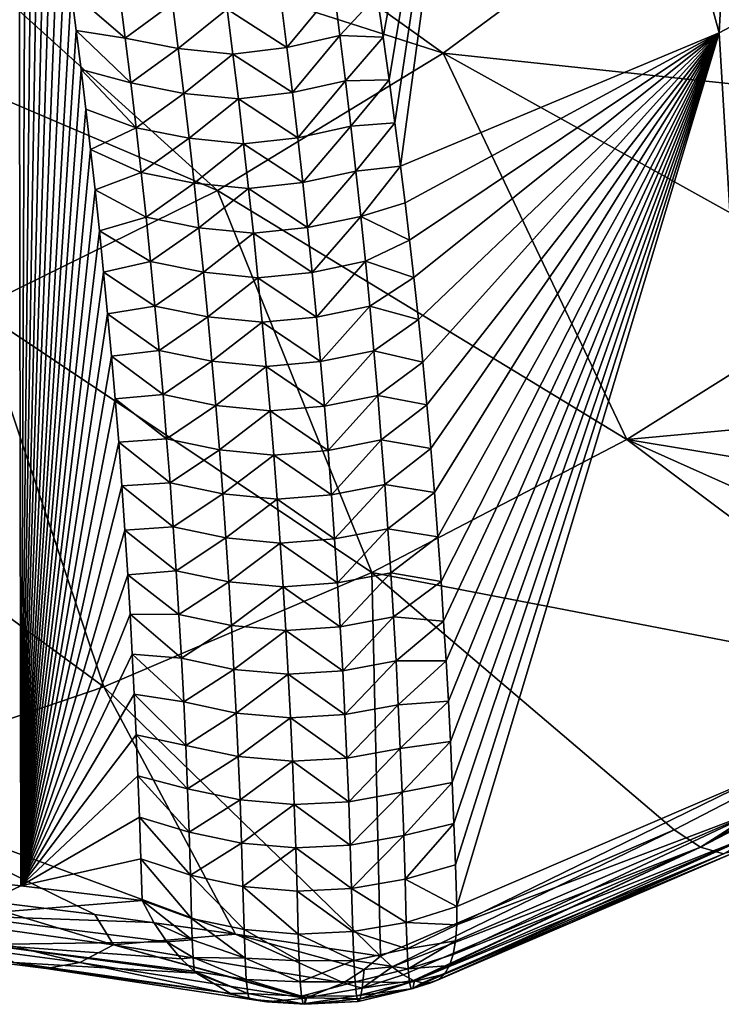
# Model space of a CAD drawing. Header units: metres. Extents: x -109 to 109, y -315 to 32.
# Tile 307 of 384: x 84.63 to 88.73, y -60.37 to -54.62. Entities that reach past the tile are written whole.
import ezdxf

# ---------------------------------------------------------------- set-up
doc = ezdxf.new("R2010")
doc.units = ezdxf.units.M
doc.layers.add('solid_K244242000C74_AAA', color=7, linetype='CONTINUOUS')

msp = doc.modelspace()

# ---------------------------------------------------------------- linework, layer by layer
at = {"layer": 'solid_K244242000C74_AAA'}
for points in [[(88.71682, -54.700321, 41.228554), (87.539856, -50.423916, 35.78434), (88.975899, -49.744759, 36.259892)], [(90.485481, -53.762184, 41.855423), (88.71682, -54.700321, 41.228554), (88.975899, -49.744759, 36.259892)], [(86.754082, -54.727104, 39.740685), (86.718307, -54.481167, 39.444393), (87.539856, -50.423916, 35.78434)], [(86.788918, -54.975323, 40.040863), (86.754082, -54.727104, 39.740685), (87.539856, -50.423916, 35.78434)], [(86.822777, -55.225868, 40.345028), (86.788918, -54.975323, 40.040863), (87.539856, -50.423916, 35.78434)], [(86.855583, -55.478909, 40.65337), (86.822777, -55.225868, 40.345028), (87.539856, -50.423916, 35.78434)], [(88.71682, -54.700321, 41.228554), (86.855583, -55.478909, 40.65337), (87.539856, -50.423916, 35.78434)], [(84.636833, -59.680759, 46.679348), (83.918663, -59.600697, 47.145042), (84.625107, -52.461315, 37.108688)], [(84.636833, -59.680759, 46.679348), (84.625107, -52.461315, 37.108688), (84.666428, -52.700142, 37.390781)], [(84.636833, -59.680759, 46.679348), (84.666428, -52.700142, 37.390781), (84.706879, -52.942169, 37.677635)], [(84.636833, -59.680759, 46.679348), (84.706879, -52.942169, 37.677635), (84.746361, -53.187496, 37.969482)], [(87.104576, -54.820755, 55.763828), (84.716461, -53.108429, 58.391689), (83.695564, -53.728645, 57.957409)], [(87.104576, -54.820755, 55.763828), (88.320061, -53.918335, 56.39571), (84.716461, -53.108429, 58.391689)], [(84.636833, -59.680759, 46.679348), (84.746361, -53.187496, 37.969482), (84.785011, -53.436005, 38.266068)], [(84.636833, -59.680759, 46.679348), (84.785011, -53.436005, 38.266068), (84.823044, -53.687435, 38.566864)], [(84.636833, -59.680759, 46.679348), (84.823044, -53.687435, 38.566864), (84.860344, -53.94191, 38.87215)], [(85.786964, -55.621239, 55.203323), (83.695564, -53.728645, 57.957409), (82.605377, -54.263908, 57.582615)], [(85.786964, -55.621239, 55.203323), (87.104576, -54.820755, 55.763828), (83.695564, -53.728645, 57.957409)], [(88.974266, -59.033184, 46.639111), (88.71682, -54.700321, 41.228554), (90.485481, -53.762184, 41.855423)], [(90.87207, -55.221333, 53.701462), (88.320061, -53.918335, 56.39571), (87.104576, -54.820755, 55.763828)], [(90.87207, -55.221333, 53.701462), (91.303795, -54.259766, 54.706966), (88.320061, -53.918335, 56.39571)], [(84.636833, -59.680759, 46.679348), (84.860344, -53.94191, 38.87215), (84.896774, -54.199554, 39.182213)], [(84.636833, -59.680759, 46.679348), (84.896774, -54.199554, 39.182213), (84.932228, -54.460487, 39.497341)], [(84.379913, -56.312073, 54.719597), (85.786964, -55.621239, 55.203323), (82.605377, -54.263908, 57.582615)], [(84.636833, -59.680759, 46.679348), (84.932228, -54.460487, 39.497341), (84.961731, -54.686859, 39.771694)], [(85.247047, -54.731789, 39.626633), (84.961731, -54.686859, 39.771694), (84.932228, -54.460487, 39.497341)], [(85.247047, -54.731789, 39.626633), (84.932228, -54.460487, 39.497341), (85.212967, -54.469364, 39.309723)], [(85.247047, -54.731789, 39.626633), (85.212967, -54.469364, 39.309723), (85.522736, -54.529495, 39.258663)], [(86.192024, -54.786297, 39.554684), (86.158257, -54.521969, 39.23843), (86.467636, -54.451797, 39.266541)], [(86.192024, -54.786297, 39.554684), (86.467636, -54.451797, 39.266541), (86.501617, -54.717133, 39.583008)], [(86.501617, -54.717133, 39.583008), (86.467636, -54.451797, 39.266541), (86.718307, -54.481167, 39.444393)], [(86.501617, -54.717133, 39.583008), (86.718307, -54.481167, 39.444393), (86.754082, -54.727104, 39.740685)], [(85.247047, -54.731789, 39.626633), (85.522736, -54.529495, 39.258663), (85.556572, -54.792419, 39.575218)], [(85.556572, -54.792419, 39.575218), (85.522736, -54.529495, 39.258663), (85.842438, -54.562176, 39.25267)], [(85.842438, -54.562176, 39.25267), (86.158257, -54.521969, 39.23843), (86.192024, -54.786297, 39.554684)], [(85.556572, -54.792419, 39.575218), (85.842438, -54.562176, 39.25267), (85.875999, -54.824997, 39.56818)], [(85.875999, -54.824997, 39.56818), (85.842438, -54.562176, 39.25267), (86.192024, -54.786297, 39.554684)], [(84.636833, -59.680759, 46.679348), (84.961731, -54.686859, 39.771694), (84.990334, -54.915817, 40.050163)], [(85.279671, -54.993744, 39.944115), (84.990334, -54.915817, 40.050163), (84.961731, -54.686859, 39.771694)], [(85.279671, -54.993744, 39.944115), (84.961731, -54.686859, 39.771694), (85.247047, -54.731789, 39.626633)], [(86.224342, -55.050072, 39.871532), (86.192024, -54.786297, 39.554684), (86.501617, -54.717133, 39.583008)], [(86.224342, -55.050072, 39.871532), (86.501617, -54.717133, 39.583008), (86.534142, -54.981888, 39.900082)], [(86.534142, -54.981888, 39.900082), (86.501617, -54.717133, 39.583008), (86.754082, -54.727104, 39.740685)], [(86.882317, -55.693958, 40.916313), (86.855583, -55.478909, 40.65337), (88.71682, -54.700321, 41.228554)], [(86.908203, -55.910988, 41.182487), (86.882317, -55.693958, 40.916313), (88.71682, -54.700321, 41.228554)], [(86.933197, -56.130089, 41.452011), (86.908203, -55.910988, 41.182487), (88.71682, -54.700321, 41.228554)], [(86.959755, -56.375248, 41.754551), (86.933197, -56.130089, 41.452011), (88.71682, -54.700321, 41.228554)], [(86.985092, -56.62318, 42.06152), (86.959755, -56.375248, 41.754551), (88.71682, -54.700321, 41.228554)], [(87.009125, -56.874004, 42.373093), (86.985092, -56.62318, 42.06152), (88.71682, -54.700321, 41.228554)], [(87.031784, -57.127827, 42.689426), (87.009125, -56.874004, 42.373093), (88.71682, -54.700321, 41.228554)], [(87.053131, -57.38435, 43.010296), (87.031784, -57.127827, 42.689426), (88.71682, -54.700321, 41.228554)], [(87.073174, -57.643402, 43.335598), (87.053131, -57.38435, 43.010296), (88.71682, -54.700321, 41.228554)], [(87.091888, -57.904953, 43.665352), (87.073174, -57.643402, 43.335598), (88.71682, -54.700321, 41.228554)], [(87.107147, -58.13583, 43.957561), (87.091888, -57.904953, 43.665352), (88.71682, -54.700321, 41.228554)], [(87.121353, -58.368568, 44.253212), (87.107147, -58.13583, 43.957561), (88.71682, -54.700321, 41.228554)], [(87.134491, -58.603138, 44.552322), (87.121353, -58.368568, 44.253212), (88.71682, -54.700321, 41.228554)], [(87.146538, -58.839516, 44.854912), (87.134491, -58.603138, 44.552322), (88.71682, -54.700321, 41.228554)], [(87.157478, -59.077679, 45.160992), (87.146538, -58.839516, 44.854912), (88.71682, -54.700321, 41.228554)], [(87.167297, -59.317596, 45.470585), (87.157478, -59.077679, 45.160992), (88.71682, -54.700321, 41.228554)], [(87.175972, -59.559242, 45.783703), (87.167297, -59.317596, 45.470585), (88.71682, -54.700321, 41.228554)], [(87.183487, -59.802589, 46.100365), (87.175972, -59.559242, 45.783703), (88.71682, -54.700321, 41.228554)], [(88.974266, -59.033184, 46.639111), (87.183487, -59.802589, 46.100365), (88.71682, -54.700321, 41.228554)], [(85.279671, -54.993744, 39.944115), (85.247047, -54.731789, 39.626633), (85.556572, -54.792419, 39.575218)], [(86.534142, -54.981888, 39.900082), (86.754082, -54.727104, 39.740685), (86.788918, -54.975323, 40.040863)], [(85.279671, -54.993744, 39.944115), (85.556572, -54.792419, 39.575218), (85.588951, -55.054844, 39.892349)], [(85.588951, -55.054844, 39.892349), (85.556572, -54.792419, 39.575218), (85.875999, -54.824997, 39.56818)], [(85.588951, -55.054844, 39.892349), (85.875999, -54.824997, 39.56818), (85.908112, -55.087292, 39.88427)], [(88.177071, -57.075432, 52.398605), (87.104576, -54.820755, 55.763828), (85.786964, -55.621239, 55.203323)], [(85.875999, -54.824997, 39.56818), (86.192024, -54.786297, 39.554684), (86.224342, -55.050072, 39.871532)], [(85.908112, -55.087292, 39.88427), (85.875999, -54.824997, 39.56818), (86.224342, -55.050072, 39.871532)], [(89.578529, -56.196236, 53.014225), (90.87207, -55.221333, 53.701462), (87.104576, -54.820755, 55.763828)], [(88.177071, -57.075432, 52.398605), (89.578529, -56.196236, 53.014225), (87.104576, -54.820755, 55.763828)], [(84.636833, -59.680759, 46.679348), (84.990334, -54.915817, 40.050163), (85.01796, -55.147438, 40.332924)], [(85.310844, -55.255211, 40.262157), (85.01796, -55.147438, 40.332924), (84.990334, -54.915817, 40.050163)], [(85.310844, -55.255211, 40.262157), (84.990334, -54.915817, 40.050163), (85.279671, -54.993744, 39.944115)], [(85.310844, -55.255211, 40.262157), (85.279671, -54.993744, 39.944115), (85.588951, -55.054844, 39.892349)], [(86.255219, -55.313282, 40.188976), (86.224342, -55.050072, 39.871532), (86.534142, -54.981888, 39.900082)], [(86.255219, -55.313282, 40.188976), (86.534142, -54.981888, 39.900082), (86.565216, -55.246052, 40.217758)], [(86.565216, -55.246052, 40.217758), (86.534142, -54.981888, 39.900082), (86.788918, -54.975323, 40.040863)], [(86.565216, -55.246052, 40.217758), (86.788918, -54.975323, 40.040863), (86.822777, -55.225868, 40.345028)], [(85.310844, -55.255211, 40.262157), (85.588951, -55.054844, 39.892349), (85.619888, -55.316757, 40.210052)], [(85.619888, -55.316757, 40.210052), (85.588951, -55.054844, 39.892349), (85.908112, -55.087292, 39.88427)], [(85.908112, -55.087292, 39.88427), (86.224342, -55.050072, 39.871532), (86.255219, -55.313282, 40.188976)], [(85.619888, -55.316757, 40.210052), (85.908112, -55.087292, 39.88427), (85.938797, -55.349052, 40.200939)], [(85.938797, -55.349052, 40.200939), (85.908112, -55.087292, 39.88427), (86.255219, -55.313282, 40.188976)], [(84.636833, -59.680759, 46.679348), (85.01796, -55.147438, 40.332924), (85.044716, -55.381641, 40.619789)], [(85.310844, -55.255211, 40.262157), (85.044716, -55.381641, 40.619789), (85.01796, -55.147438, 40.332924)], [(86.594849, -55.509628, 40.536037), (86.565216, -55.246052, 40.217758), (86.822777, -55.225868, 40.345028)], [(86.594849, -55.509628, 40.536037), (86.822777, -55.225868, 40.345028), (86.855583, -55.478909, 40.65337)], [(85.340576, -55.516193, 40.580761), (85.044716, -55.381641, 40.619789), (85.310844, -55.255211, 40.262157)], [(85.340576, -55.516193, 40.580761), (85.310844, -55.255211, 40.262157), (85.619888, -55.316757, 40.210052)], [(86.28466, -55.575928, 40.507004), (86.255219, -55.313282, 40.188976), (86.565216, -55.246052, 40.217758)], [(86.28466, -55.575928, 40.507004), (86.565216, -55.246052, 40.217758), (86.594849, -55.509628, 40.536037)], [(85.340576, -55.516193, 40.580761), (85.619888, -55.316757, 40.210052), (85.649399, -55.578156, 40.528324)], [(85.649399, -55.578156, 40.528324), (85.619888, -55.316757, 40.210052), (85.938797, -55.349052, 40.200939)], [(85.649399, -55.578156, 40.528324), (85.938797, -55.349052, 40.200939), (85.968063, -55.610275, 40.518185)], [(85.938797, -55.349052, 40.200939), (86.255219, -55.313282, 40.188976), (86.28466, -55.575928, 40.507004)], [(85.968063, -55.610275, 40.518185), (85.938797, -55.349052, 40.200939), (86.28466, -55.575928, 40.507004)], [(84.636833, -59.680759, 46.679348), (85.044716, -55.381641, 40.619789), (85.070877, -55.618172, 40.910187)], [(85.340576, -55.516193, 40.580761), (85.070877, -55.618172, 40.910187), (85.044716, -55.381641, 40.619789)], [(85.368881, -55.776672, 40.899921), (85.070877, -55.618172, 40.910187), (85.340576, -55.516193, 40.580761)], [(85.368881, -55.776672, 40.899921), (85.340576, -55.516193, 40.580761), (85.649399, -55.578156, 40.528324)], [(86.312691, -55.837997, 40.825623), (86.28466, -55.575928, 40.507004), (86.594849, -55.509628, 40.536037)], [(86.312691, -55.837997, 40.825623), (86.594849, -55.509628, 40.536037), (86.623055, -55.772598, 40.854912)], [(86.623055, -55.772598, 40.854912), (86.594849, -55.509628, 40.536037), (86.855583, -55.478909, 40.65337)], [(86.623055, -55.772598, 40.854912), (86.855583, -55.478909, 40.65337), (86.882317, -55.693958, 40.916313)], [(85.368881, -55.776672, 40.899921), (85.649399, -55.578156, 40.528324), (85.677483, -55.839031, 40.84716)], [(85.677483, -55.839031, 40.84716), (85.649399, -55.578156, 40.528324), (85.968063, -55.610275, 40.518185)], [(85.968063, -55.610275, 40.518185), (86.28466, -55.575928, 40.507004), (86.312691, -55.837997, 40.825623)], [(86.687981, -57.851974, 51.854866), (85.786964, -55.621239, 55.203323), (84.379913, -56.312073, 54.719597)], [(84.636833, -59.680759, 46.679348), (85.070877, -55.618172, 40.910187), (85.096336, -55.857105, 41.204304)], [(85.368881, -55.776672, 40.899921), (85.096336, -55.857105, 41.204304), (85.070877, -55.618172, 40.910187)], [(85.677483, -55.839031, 40.84716), (85.968063, -55.610275, 40.518185), (85.995926, -55.870953, 40.836002)], [(86.687981, -57.851974, 51.854866), (88.177071, -57.075432, 52.398605), (85.786964, -55.621239, 55.203323)], [(85.995926, -55.870953, 40.836002), (85.968063, -55.610275, 40.518185), (86.312691, -55.837997, 40.825623)], [(86.623055, -55.772598, 40.854912), (86.882317, -55.693958, 40.916313), (86.908203, -55.910988, 41.182487)], [(85.395767, -56.036652, 41.219635), (85.096336, -55.857105, 41.204304), (85.368881, -55.776672, 40.899921)], [(85.395767, -56.036652, 41.219635), (85.368881, -55.776672, 40.899921), (85.677483, -55.839031, 40.84716)], [(86.339317, -56.099487, 41.144821), (86.312691, -55.837997, 40.825623), (86.623055, -55.772598, 40.854912)], [(86.339317, -56.099487, 41.144821), (86.623055, -55.772598, 40.854912), (86.649849, -56.034969, 41.174385)], [(86.649849, -56.034969, 41.174385), (86.623055, -55.772598, 40.854912), (86.908203, -55.910988, 41.182487)], [(84.636833, -59.680759, 46.679348), (85.096336, -55.857105, 41.204304), (85.120995, -56.09853, 41.502377)], [(85.395767, -56.036652, 41.219635), (85.120995, -56.09853, 41.502377), (85.096336, -55.857105, 41.204304)], [(85.395767, -56.036652, 41.219635), (85.677483, -55.839031, 40.84716), (85.704163, -56.099377, 41.166557)], [(85.704163, -56.099377, 41.166557), (85.677483, -55.839031, 40.84716), (85.995926, -55.870953, 40.836002)], [(85.704163, -56.099377, 41.166557), (85.995926, -55.870953, 40.836002), (86.022392, -56.131077, 41.154385)], [(85.995926, -55.870953, 40.836002), (86.312691, -55.837997, 40.825623), (86.339317, -56.099487, 41.144821)], [(86.022392, -56.131077, 41.154385), (85.995926, -55.870953, 40.836002), (86.339317, -56.099487, 41.144821)], [(86.649849, -56.034969, 41.174385), (86.908203, -55.910988, 41.182487), (86.933197, -56.130089, 41.452011)], [(85.421242, -56.296116, 41.539898), (85.120995, -56.09853, 41.502377), (85.395767, -56.036652, 41.219635)], [(85.421242, -56.296116, 41.539898), (85.395767, -56.036652, 41.219635), (85.704163, -56.099377, 41.166557)], [(86.364548, -56.36039, 41.4646), (86.339317, -56.099487, 41.144821), (86.649849, -56.034969, 41.174385)], [(86.364548, -56.36039, 41.4646), (86.649849, -56.034969, 41.174385), (86.675232, -56.296726, 41.49445)], [(86.675232, -56.296726, 41.49445), (86.649849, -56.034969, 41.174385), (86.933197, -56.130089, 41.452011)], [(84.636833, -59.680759, 46.679348), (85.120995, -56.09853, 41.502377), (85.144737, -56.342541, 41.804623)], [(85.421242, -56.296116, 41.539898), (85.144737, -56.342541, 41.804623), (85.120995, -56.09853, 41.502377)], [(85.421242, -56.296116, 41.539898), (85.704163, -56.099377, 41.166557), (85.729446, -56.359184, 41.486511)], [(85.729446, -56.359184, 41.486511), (85.704163, -56.099377, 41.166557), (86.022392, -56.131077, 41.154385)], [(86.022392, -56.131077, 41.154385), (86.339317, -56.099487, 41.144821), (86.364548, -56.36039, 41.4646)], [(85.729446, -56.359184, 41.486511), (86.022392, -56.131077, 41.154385), (86.04747, -56.390644, 41.473335)], [(86.04747, -56.390644, 41.473335), (86.022392, -56.131077, 41.154385), (86.364548, -56.36039, 41.4646)], [(86.675232, -56.296726, 41.49445), (86.933197, -56.130089, 41.452011), (86.959755, -56.375248, 41.754551)], [(90.329071, -56.878384, 51.684734), (89.578529, -56.196236, 53.014225), (88.177071, -57.075432, 52.398605)], [(85.122429, -58.520027, 51.387089), (84.379913, -56.312073, 54.719597), (82.896973, -56.886608, 54.317303)], [(85.122429, -58.520027, 51.387089), (86.687981, -57.851974, 51.854866), (84.379913, -56.312073, 54.719597)], [(85.445328, -56.555058, 41.860703), (85.144737, -56.342541, 41.804623), (85.421242, -56.296116, 41.539898)], [(85.445328, -56.555058, 41.860703), (85.421242, -56.296116, 41.539898), (85.729446, -56.359184, 41.486511)], [(86.38839, -56.620701, 41.784954), (86.364548, -56.36039, 41.4646), (86.675232, -56.296726, 41.49445)], [(86.38839, -56.620701, 41.784954), (86.675232, -56.296726, 41.49445), (86.699226, -56.557865, 41.815102)], [(86.699226, -56.557865, 41.815102), (86.675232, -56.296726, 41.49445), (86.959755, -56.375248, 41.754551)], [(84.636833, -59.680759, 46.679348), (85.144737, -56.342541, 41.804623), (85.167458, -56.589214, 42.111271)], [(85.445328, -56.555058, 41.860703), (85.167458, -56.589214, 42.111271), (85.144737, -56.342541, 41.804623)], [(85.445328, -56.555058, 41.860703), (85.729446, -56.359184, 41.486511), (85.753349, -56.61845, 41.807022)], [(85.753349, -56.61845, 41.807022), (85.729446, -56.359184, 41.486511), (86.04747, -56.390644, 41.473335)], [(85.753349, -56.61845, 41.807022), (86.04747, -56.390644, 41.473335), (86.071175, -56.649643, 41.792847)], [(86.04747, -56.390644, 41.473335), (86.364548, -56.36039, 41.4646), (86.38839, -56.620701, 41.784954)], [(86.071175, -56.649643, 41.792847), (86.04747, -56.390644, 41.473335), (86.38839, -56.620701, 41.784954)], [(86.699226, -56.557865, 41.815102), (86.959755, -56.375248, 41.754551), (86.985092, -56.62318, 42.06152)], [(85.468018, -56.813477, 42.182049), (85.167458, -56.589214, 42.111271), (85.445328, -56.555058, 41.860703)], [(85.468018, -56.813477, 42.182049), (85.445328, -56.555058, 41.860703), (85.753349, -56.61845, 41.807022)], [(86.410866, -56.880413, 42.105885), (86.38839, -56.620701, 41.784954), (86.699226, -56.557865, 41.815102)], [(86.410866, -56.880413, 42.105885), (86.699226, -56.557865, 41.815102), (86.721848, -56.818386, 42.136341)], [(86.721848, -56.818386, 42.136341), (86.699226, -56.557865, 41.815102), (86.985092, -56.62318, 42.06152)], [(84.636833, -59.680759, 46.679348), (85.167458, -56.589214, 42.111271), (85.189026, -56.838642, 42.422546)], [(85.468018, -56.813477, 42.182049), (85.189026, -56.838642, 42.422546), (85.167458, -56.589214, 42.111271)], [(85.468018, -56.813477, 42.182049), (85.753349, -56.61845, 41.807022), (85.775871, -56.877167, 42.128082)], [(85.775871, -56.877167, 42.128082), (85.753349, -56.61845, 41.807022), (86.071175, -56.649643, 41.792847)], [(86.071175, -56.649643, 41.792847), (86.38839, -56.620701, 41.784954), (86.410866, -56.880413, 42.105885)], [(85.775871, -56.877167, 42.128082), (86.071175, -56.649643, 41.792847), (86.093521, -56.908073, 42.112915)], [(86.093521, -56.908073, 42.112915), (86.071175, -56.649643, 41.792847), (86.410866, -56.880413, 42.105885)], [(86.721848, -56.818386, 42.136341), (86.985092, -56.62318, 42.06152), (87.009125, -56.874004, 42.373093)], [(84.636833, -59.680759, 46.679348), (85.189026, -56.838642, 42.422546), (85.209358, -57.090912, 42.738674)], [(85.489342, -57.071358, 42.503929), (85.189026, -56.838642, 42.422546), (85.468018, -56.813477, 42.182049)], [(85.489342, -57.071358, 42.503929), (85.209358, -57.090912, 42.738674), (85.189026, -56.838642, 42.422546)], [(85.489342, -57.071358, 42.503929), (85.468018, -56.813477, 42.182049), (85.775871, -56.877167, 42.128082)], [(86.431976, -57.139523, 42.427383), (86.410866, -56.880413, 42.105885), (86.721848, -56.818386, 42.136341)], [(86.431976, -57.139523, 42.427383), (86.721848, -56.818386, 42.136341), (86.743095, -57.078274, 42.458164)], [(86.743095, -57.078274, 42.458164), (86.721848, -56.818386, 42.136341), (87.009125, -56.874004, 42.373093)], [(83.492172, -59.074585, 50.998783), (85.122429, -58.520027, 51.387089), (82.896973, -56.886608, 54.317303)], [(85.489342, -57.071358, 42.503929), (85.775871, -56.877167, 42.128082), (85.797028, -57.135323, 42.449688)], [(85.797028, -57.135323, 42.449688), (85.775871, -56.877167, 42.128082), (86.093521, -56.908073, 42.112915)], [(85.797028, -57.135323, 42.449688), (86.093521, -56.908073, 42.112915), (86.11451, -57.165924, 42.433537)], [(86.093521, -56.908073, 42.112915), (86.410866, -56.880413, 42.105885), (86.431976, -57.139523, 42.427383)], [(86.11451, -57.165924, 42.433537), (86.093521, -56.908073, 42.112915), (86.431976, -57.139523, 42.427383)], [(86.743095, -57.078274, 42.458164), (87.009125, -56.874004, 42.373093), (87.031784, -57.127827, 42.689426)], [(90.21563, -57.40979, 50.949566), (90.329071, -56.878384, 51.684734), (88.177071, -57.075432, 52.398605)], [(85.509293, -57.328701, 42.826344), (85.209358, -57.090912, 42.738674), (85.489342, -57.071358, 42.503929)], [(85.509293, -57.328701, 42.826344), (85.489342, -57.071358, 42.503929), (85.797028, -57.135323, 42.449688)], [(86.451736, -57.398022, 42.749447), (86.431976, -57.139523, 42.427383), (86.743095, -57.078274, 42.458164)], [(86.451736, -57.398022, 42.749447), (86.743095, -57.078274, 42.458164), (86.762978, -57.337528, 42.780567)], [(90.090057, -58.507015, 49.265522), (88.177071, -57.075432, 52.398605), (86.687981, -57.851974, 51.854866)], [(86.762978, -57.337528, 42.780567), (86.743095, -57.078274, 42.458164), (87.031784, -57.127827, 42.689426)], [(90.134674, -57.951733, 50.147717), (90.21563, -57.40979, 50.949566), (88.177071, -57.075432, 52.398605)], [(90.090057, -58.507015, 49.265522), (90.134674, -57.951733, 50.147717), (88.177071, -57.075432, 52.398605)], [(84.636833, -59.680759, 46.679348), (85.209358, -57.090912, 42.738674), (85.228325, -57.346107, 43.059883)], [(85.509293, -57.328701, 42.826344), (85.228325, -57.346107, 43.059883), (85.209358, -57.090912, 42.738674)], [(85.509293, -57.328701, 42.826344), (85.797028, -57.135323, 42.449688), (85.816826, -57.392918, 42.771835)], [(85.816826, -57.392918, 42.771835), (85.797028, -57.135323, 42.449688), (86.11451, -57.165924, 42.433537)], [(86.762978, -57.337528, 42.780567), (87.031784, -57.127827, 42.689426), (87.053131, -57.38435, 43.010296)], [(85.816826, -57.392918, 42.771835), (86.11451, -57.165924, 42.433537), (86.134155, -57.423195, 42.754711)], [(86.11451, -57.165924, 42.433537), (86.431976, -57.139523, 42.427383), (86.451736, -57.398022, 42.749447)], [(86.134155, -57.423195, 42.754711), (86.11451, -57.165924, 42.433537), (86.451736, -57.398022, 42.749447)], [(84.636833, -59.680759, 46.679348), (85.228325, -57.346107, 43.059883), (85.245964, -57.604198, 43.386101)], [(85.527885, -57.585495, 43.149284), (85.228325, -57.346107, 43.059883), (85.509293, -57.328701, 42.826344)], [(85.527885, -57.585495, 43.149284), (85.245964, -57.604198, 43.386101), (85.228325, -57.346107, 43.059883)], [(85.527885, -57.585495, 43.149284), (85.509293, -57.328701, 42.826344), (85.816826, -57.392918, 42.771835)], [(86.470154, -57.655907, 43.072075), (86.451736, -57.398022, 42.749447), (86.762978, -57.337528, 42.780567)], [(86.470154, -57.655907, 43.072075), (86.762978, -57.337528, 42.780567), (86.781509, -57.596149, 43.10355)], [(86.781509, -57.596149, 43.10355), (86.762978, -57.337528, 42.780567), (87.053131, -57.38435, 43.010296)], [(85.527885, -57.585495, 43.149284), (85.816826, -57.392918, 42.771835), (85.835281, -57.649944, 43.094521)], [(85.835281, -57.649944, 43.094521), (85.816826, -57.392918, 42.771835), (86.134155, -57.423195, 42.754711)], [(85.835281, -57.649944, 43.094521), (86.134155, -57.423195, 42.754711), (86.152466, -57.679874, 43.076435)], [(86.134155, -57.423195, 42.754711), (86.451736, -57.398022, 42.749447), (86.470154, -57.655907, 43.072075)], [(86.152466, -57.679874, 43.076435), (86.134155, -57.423195, 42.754711), (86.470154, -57.655907, 43.072075)], [(86.781509, -57.596149, 43.10355), (87.053131, -57.38435, 43.010296), (87.073174, -57.643402, 43.335598)], [(85.54512, -57.84174, 43.472752), (85.245964, -57.604198, 43.386101), (85.527885, -57.585495, 43.149284)], [(85.54512, -57.84174, 43.472752), (85.527885, -57.585495, 43.149284), (85.835281, -57.649944, 43.094521)], [(86.487228, -57.91317, 43.395264), (86.470154, -57.655907, 43.072075), (86.781509, -57.596149, 43.10355)], [(86.487228, -57.91317, 43.395264), (86.781509, -57.596149, 43.10355), (86.798691, -57.854126, 43.427105)], [(86.798691, -57.854126, 43.427105), (86.781509, -57.596149, 43.10355), (87.073174, -57.643402, 43.335598)], [(84.636833, -59.680759, 46.679348), (85.245964, -57.604198, 43.386101), (85.262466, -57.865044, 43.716995)], [(85.54512, -57.84174, 43.472752), (85.262466, -57.865044, 43.716995), (85.245964, -57.604198, 43.386101)], [(85.54512, -57.84174, 43.472752), (85.835281, -57.649944, 43.094521), (85.852386, -57.906395, 43.417744)], [(85.852386, -57.906395, 43.417744), (85.835281, -57.649944, 43.094521), (86.152466, -57.679874, 43.076435)], [(86.152466, -57.679874, 43.076435), (86.470154, -57.655907, 43.072075), (86.487228, -57.91317, 43.395264)], [(86.798691, -57.854126, 43.427105), (87.073174, -57.643402, 43.335598), (87.091888, -57.904953, 43.665352)], [(85.852386, -57.906395, 43.417744), (86.152466, -57.679874, 43.076435), (86.169441, -57.935959, 43.398701)], [(86.169441, -57.935959, 43.398701), (86.152466, -57.679874, 43.076435), (86.487228, -57.91317, 43.395264)], [(84.636833, -59.680759, 46.679348), (85.262466, -57.865044, 43.716995), (85.275963, -58.095535, 44.010357)], [(86.73848, -60.092102, 48.155632), (86.687981, -57.851974, 51.854866), (85.122429, -58.520027, 51.387089)], [(85.560997, -58.097427, 43.796741), (85.262466, -57.865044, 43.716995), (85.54512, -57.84174, 43.472752)], [(85.560997, -58.097427, 43.796741), (85.275963, -58.095535, 44.010357), (85.262466, -57.865044, 43.716995)], [(85.560997, -58.097427, 43.796741), (85.54512, -57.84174, 43.472752), (85.852386, -57.906395, 43.417744)], [(86.50296, -58.169815, 43.719009), (86.487228, -57.91317, 43.395264), (86.798691, -57.854126, 43.427105)], [(86.50296, -58.169815, 43.719009), (86.798691, -57.854126, 43.427105), (86.814529, -58.111454, 43.751232)], [(88.453484, -59.355202, 48.671612), (90.090057, -58.507015, 49.265522), (86.687981, -57.851974, 51.854866)], [(86.73848, -60.092102, 48.155632), (88.453484, -59.355202, 48.671612), (86.687981, -57.851974, 51.854866)], [(86.814529, -58.111454, 43.751232), (86.798691, -57.854126, 43.427105), (87.091888, -57.904953, 43.665352)], [(85.560997, -58.097427, 43.796741), (85.852386, -57.906395, 43.417744), (85.868149, -58.16227, 43.741501)], [(85.868149, -58.16227, 43.741501), (85.852386, -57.906395, 43.417744), (86.169441, -57.935959, 43.398701)], [(85.868149, -58.16227, 43.741501), (86.169441, -57.935959, 43.398701), (86.185089, -58.191452, 43.721512)], [(86.169441, -57.935959, 43.398701), (86.487228, -57.91317, 43.395264), (86.50296, -58.169815, 43.719009)], [(86.185089, -58.191452, 43.721512), (86.169441, -57.935959, 43.398701), (86.50296, -58.169815, 43.719009)], [(86.814529, -58.111454, 43.751232), (87.091888, -57.904953, 43.665352), (87.107147, -58.13583, 43.957561)], [(84.636833, -59.680759, 46.679348), (85.275963, -58.095535, 44.010357), (85.288582, -58.328133, 44.307301)], [(85.575539, -58.352551, 44.12125), (85.288582, -58.328133, 44.307301), (85.275963, -58.095535, 44.010357)], [(85.575539, -58.352551, 44.12125), (85.275963, -58.095535, 44.010357), (85.560997, -58.097427, 43.796741)], [(85.575539, -58.352551, 44.12125), (85.560997, -58.097427, 43.796741), (85.868149, -58.16227, 43.741501)], [(86.517365, -58.425827, 44.043312), (86.50296, -58.169815, 43.719009), (86.814529, -58.111454, 43.751232)], [(86.517365, -58.425827, 44.043312), (86.814529, -58.111454, 43.751232), (86.829025, -58.368134, 44.075932)], [(86.829025, -58.368134, 44.075932), (86.814529, -58.111454, 43.751232), (87.107147, -58.13583, 43.957561)], [(85.575539, -58.352551, 44.12125), (85.868149, -58.16227, 43.741501), (85.882584, -58.417561, 44.065784)], [(85.882584, -58.417561, 44.065784), (85.868149, -58.16227, 43.741501), (86.185089, -58.191452, 43.721512)], [(86.185089, -58.191452, 43.721512), (86.50296, -58.169815, 43.719009), (86.517365, -58.425827, 44.043312)], [(86.829025, -58.368134, 44.075932), (87.107147, -58.13583, 43.957561), (87.121353, -58.368568, 44.253212)], [(85.882584, -58.417561, 44.065784), (86.185089, -58.191452, 43.721512), (86.199417, -58.446339, 44.044857)], [(86.199417, -58.446339, 44.044857), (86.185089, -58.191452, 43.721512), (86.517365, -58.425827, 44.043312)], [(84.636833, -59.680759, 46.679348), (85.288582, -58.328133, 44.307301), (85.300339, -58.562832, 44.607819)], [(85.588737, -58.607105, 44.44627), (85.300339, -58.562832, 44.607819), (85.288582, -58.328133, 44.307301)], [(85.588737, -58.607105, 44.44627), (85.288582, -58.328133, 44.307301), (85.575539, -58.352551, 44.12125)], [(85.588737, -58.607105, 44.44627), (85.575539, -58.352551, 44.12125), (85.882584, -58.417561, 44.065784)], [(86.530449, -58.68121, 44.368168), (86.517365, -58.425827, 44.043312), (86.829025, -58.368134, 44.075932)], [(86.530449, -58.68121, 44.368168), (86.829025, -58.368134, 44.075932), (86.842194, -58.624157, 44.401192)], [(86.842194, -58.624157, 44.401192), (86.829025, -58.368134, 44.075932), (87.121353, -58.368568, 44.253212)], [(86.842194, -58.624157, 44.401192), (87.121353, -58.368568, 44.253212), (87.134491, -58.603138, 44.552322)], [(85.588737, -58.607105, 44.44627), (85.882584, -58.417561, 44.065784), (85.895683, -58.67226, 44.390594)], [(85.895683, -58.67226, 44.390594), (85.882584, -58.417561, 44.065784), (86.199417, -58.446339, 44.044857)], [(85.895683, -58.67226, 44.390594), (86.199417, -58.446339, 44.044857), (86.212425, -58.700619, 44.36874)], [(86.199417, -58.446339, 44.044857), (86.517365, -58.425827, 44.043312), (86.530449, -58.68121, 44.368168)], [(86.212425, -58.700619, 44.36874), (86.199417, -58.446339, 44.044857), (86.530449, -58.68121, 44.368168)], [(88.608025, -59.455307, 48.347923), (90.090057, -58.507015, 49.265522), (88.453484, -59.355202, 48.671612)], [(90.180649, -58.558983, 49.111141), (90.090057, -58.507015, 49.265522), (88.608025, -59.455307, 48.347923)], [(85.891525, -59.963047, 48.735371), (85.122429, -58.520027, 51.387089), (83.492172, -59.074585, 50.998783)], [(84.636833, -59.680759, 46.679348), (85.300339, -58.562832, 44.607819), (85.311218, -58.799629, 44.911919)], [(85.891525, -59.963047, 48.735371), (86.73848, -60.092102, 48.155632), (85.122429, -58.520027, 51.387089)], [(85.600594, -58.861092, 44.771797), (85.311218, -58.799629, 44.911919), (85.300339, -58.562832, 44.607819)], [(85.600594, -58.861092, 44.771797), (85.300339, -58.562832, 44.607819), (85.588737, -58.607105, 44.44627)], [(90.265755, -58.596157, 48.949493), (90.180649, -58.558983, 49.111141), (88.608025, -59.455307, 48.347923)], [(85.600594, -58.861092, 44.771797), (85.588737, -58.607105, 44.44627), (85.895683, -58.67226, 44.390594)], [(86.542213, -58.935955, 44.693569), (86.530449, -58.68121, 44.368168), (86.842194, -58.624157, 44.401192)], [(86.542213, -58.935955, 44.693569), (86.842194, -58.624157, 44.401192), (86.854034, -58.87952, 44.72702)], [(86.854034, -58.87952, 44.72702), (86.842194, -58.624157, 44.401192), (87.134491, -58.603138, 44.552322)], [(86.854034, -58.87952, 44.72702), (87.134491, -58.603138, 44.552322), (87.146538, -58.839516, 44.854912)], [(90.265755, -58.596157, 48.949493), (88.608025, -59.455307, 48.347923), (88.740623, -59.493496, 48.002033)], [(85.600594, -58.861092, 44.771797), (85.895683, -58.67226, 44.390594), (85.907455, -58.926369, 44.715927)], [(85.907455, -58.926369, 44.715927), (85.895683, -58.67226, 44.390594), (86.212425, -58.700619, 44.36874)], [(86.212425, -58.700619, 44.36874), (86.530449, -58.68121, 44.368168), (86.542213, -58.935955, 44.693569)], [(85.907455, -58.926369, 44.715927), (86.212425, -58.700619, 44.36874), (86.224121, -58.954285, 44.693153)], [(86.224121, -58.954285, 44.693153), (86.212425, -58.700619, 44.36874), (86.542213, -58.935955, 44.693569)], [(84.636833, -59.680759, 46.679348), (85.311218, -58.799629, 44.911919), (85.321228, -59.038525, 45.219601)], [(85.61113, -59.114494, 45.097836), (85.321228, -59.038525, 45.219601), (85.311218, -58.799629, 44.911919)], [(85.61113, -59.114494, 45.097836), (85.311218, -58.799629, 44.911919), (85.600594, -58.861092, 44.771797)], [(85.61113, -59.114494, 45.097836), (85.600594, -58.861092, 44.771797), (85.907455, -58.926369, 44.715927)], [(86.864555, -59.13422, 45.053406), (86.854034, -58.87952, 44.72702), (87.146538, -58.839516, 44.854912)], [(86.864555, -59.13422, 45.053406), (87.146538, -58.839516, 44.854912), (87.157478, -59.077679, 45.160992)], [(86.552658, -59.19006, 45.019516), (86.542213, -58.935955, 44.693569), (86.854034, -58.87952, 44.72702)], [(86.552658, -59.19006, 45.019516), (86.854034, -58.87952, 44.72702), (86.864555, -59.13422, 45.053406)], [(85.61113, -59.114494, 45.097836), (85.907455, -58.926369, 44.715927), (85.917915, -59.179878, 45.041779)], [(85.917915, -59.179878, 45.041779), (85.907455, -58.926369, 44.715927), (86.224121, -58.954285, 44.693153)], [(85.917915, -59.179878, 45.041779), (86.224121, -58.954285, 44.693153), (86.234512, -59.207336, 45.018097)], [(86.224121, -58.954285, 44.693153), (86.542213, -58.935955, 44.693569), (86.552658, -59.19006, 45.019516)], [(86.234512, -59.207336, 45.018097), (86.224121, -58.954285, 44.693153), (86.552658, -59.19006, 45.019516)], [(87.184517, -59.909092, 46.253334), (87.183487, -59.802589, 46.100365), (88.974266, -59.033184, 46.639111)], [(88.965576, -59.234219, 46.952461), (87.184517, -59.909092, 46.253334), (88.974266, -59.033184, 46.639111)], [(85.06916, -59.84885, 49.237637), (85.891525, -59.963047, 48.735371), (83.492172, -59.074585, 50.998783)], [(84.2687, -59.748589, 49.672077), (85.06916, -59.84885, 49.237637), (83.492172, -59.074585, 50.998783)], [(84.636833, -59.680759, 46.679348), (85.321228, -59.038525, 45.219601), (85.330368, -59.279518, 45.530865)], [(85.620331, -59.367313, 45.424374), (85.330368, -59.279518, 45.530865), (85.321228, -59.038525, 45.219601)], [(85.620331, -59.367313, 45.424374), (85.321228, -59.038525, 45.219601), (85.61113, -59.114494, 45.097836)], [(86.873756, -59.388252, 45.380352), (86.864555, -59.13422, 45.053406), (87.157478, -59.077679, 45.160992)], [(86.873756, -59.388252, 45.380352), (87.157478, -59.077679, 45.160992), (87.167297, -59.317596, 45.470585)], [(85.620331, -59.367313, 45.424374), (85.61113, -59.114494, 45.097836), (85.917915, -59.179878, 45.041779)], [(86.561798, -59.443516, 45.346008), (86.552658, -59.19006, 45.019516), (86.864555, -59.13422, 45.053406)], [(86.561798, -59.443516, 45.346008), (86.864555, -59.13422, 45.053406), (86.873756, -59.388252, 45.380352)], [(85.620331, -59.367313, 45.424374), (85.917915, -59.179878, 45.041779), (85.927063, -59.432781, 45.368145)], [(85.927063, -59.432781, 45.368145), (85.917915, -59.179878, 45.041779), (86.234512, -59.207336, 45.018097)], [(85.927063, -59.432781, 45.368145), (86.234512, -59.207336, 45.018097), (86.243607, -59.459766, 45.343567)], [(86.234512, -59.207336, 45.018097), (86.552658, -59.19006, 45.019516), (86.561798, -59.443516, 45.346008)], [(86.243607, -59.459766, 45.343567), (86.234512, -59.207336, 45.018097), (86.561798, -59.443516, 45.346008)], [(88.965576, -59.234219, 46.952461), (87.162323, -60.082047, 46.582077), (87.177109, -60.002556, 46.414124)], [(88.922554, -59.381001, 47.291996), (87.162323, -60.082047, 46.582077), (88.965576, -59.234219, 46.952461)], [(88.965576, -59.234219, 46.952461), (87.177109, -60.002556, 46.414124), (87.184517, -59.909092, 46.253334)], [(84.636833, -59.680759, 46.679348), (85.330368, -59.279518, 45.530865), (85.338638, -59.522606, 45.845711)], [(85.62822, -59.619545, 45.751415), (85.338638, -59.522606, 45.845711), (85.330368, -59.279518, 45.530865)], [(85.62822, -59.619545, 45.751415), (85.330368, -59.279518, 45.530865), (85.620331, -59.367313, 45.424374)], [(86.881653, -59.641613, 45.707851), (86.873756, -59.388252, 45.380352), (87.167297, -59.317596, 45.470585)], [(86.881653, -59.641613, 45.707851), (87.167297, -59.317596, 45.470585), (87.175972, -59.559242, 45.783703)], [(85.62822, -59.619545, 45.751415), (85.620331, -59.367313, 45.424374), (85.927063, -59.432781, 45.368145)], [(86.806847, -60.154587, 47.9939), (88.453484, -59.355202, 48.671612), (86.73848, -60.092102, 48.155632)], [(88.608025, -59.455307, 48.347923), (88.453484, -59.355202, 48.671612), (86.806847, -60.154587, 47.9939)], [(85.62822, -59.619545, 45.751415), (85.927063, -59.432781, 45.368145), (85.934898, -59.685078, 45.695023)], [(85.934898, -59.685078, 45.695023), (85.927063, -59.432781, 45.368145), (86.243607, -59.459766, 45.343567)], [(86.569641, -59.696323, 45.673038), (86.561798, -59.443516, 45.346008), (86.873756, -59.388252, 45.380352)], [(86.569641, -59.696323, 45.673038), (86.873756, -59.388252, 45.380352), (86.881653, -59.641613, 45.707851)], [(88.922554, -59.381001, 47.291996), (87.111206, -60.196045, 46.932976), (87.140259, -60.146755, 46.755554)], [(88.846695, -59.468433, 47.645943), (87.111206, -60.196045, 46.932976), (88.922554, -59.381001, 47.291996)], [(88.922554, -59.381001, 47.291996), (87.140259, -60.146755, 46.755554), (87.162323, -60.082047, 46.582077)], [(85.934898, -59.685078, 45.695023), (86.243607, -59.459766, 45.343567), (86.251396, -59.711571, 45.669559)], [(86.243607, -59.459766, 45.343567), (86.561798, -59.443516, 45.346008), (86.569641, -59.696323, 45.673038)], [(86.251396, -59.711571, 45.669559), (86.243607, -59.459766, 45.343567), (86.569641, -59.696323, 45.673038)], [(88.608025, -59.455307, 48.347923), (86.806847, -60.154587, 47.9939), (86.870827, -60.201748, 47.825241)], [(88.608025, -59.455307, 48.347923), (86.870827, -60.201748, 47.825241), (86.930267, -60.232983, 47.651314)], [(88.608025, -59.455307, 48.347923), (86.930267, -60.232983, 47.651314), (86.937088, -60.235683, 47.629959)], [(88.608025, -59.455307, 48.347923), (86.937088, -60.235683, 47.629959), (88.740623, -59.493496, 48.002033)], [(88.740623, -59.493496, 48.002033), (86.937088, -60.235683, 47.629959), (86.984467, -60.248089, 47.473583)], [(88.740623, -59.493496, 48.002033), (86.984467, -60.248089, 47.473583), (87.032898, -60.246964, 47.293583)], [(88.846695, -59.468433, 47.645943), (87.032898, -60.246964, 47.293583), (87.075302, -60.229557, 47.112877)], [(88.740623, -59.493496, 48.002033), (87.032898, -60.246964, 47.293583), (88.846695, -59.468433, 47.645943)], [(88.846695, -59.468433, 47.645943), (87.075302, -60.229557, 47.112877), (87.111206, -60.196045, 46.932976)], [(84.636833, -59.680759, 46.679348), (85.338638, -59.522606, 45.845711), (85.346046, -59.767788, 46.164139)], [(85.634789, -59.871181, 46.078945), (85.346046, -59.767788, 46.164139), (85.338638, -59.522606, 45.845711)], [(85.62822, -59.619545, 45.751415), (85.634789, -59.871181, 46.078945), (85.338638, -59.522606, 45.845711)], [(84.26683, -59.853809, 47.277813), (83.918663, -59.600697, 47.145042), (84.636833, -59.680759, 46.679348)], [(86.881653, -59.641613, 45.707851), (87.175972, -59.559242, 45.783703), (87.183487, -59.802589, 46.100365)], [(85.62822, -59.619545, 45.751415), (85.934898, -59.685078, 45.695023), (85.941429, -59.93676, 46.022404)], [(85.62822, -59.619545, 45.751415), (85.941429, -59.93676, 46.022404), (85.634789, -59.871181, 46.078945)], [(86.569641, -59.696323, 45.673038), (86.881653, -59.641613, 45.707851), (86.888176, -59.89431, 46.035892)], [(86.888176, -59.89431, 46.035892), (86.881653, -59.641613, 45.707851), (87.183487, -59.802589, 46.100365)], [(84.26683, -59.853809, 47.277813), (84.636833, -59.680759, 46.679348), (85.346046, -59.767788, 46.164139)], [(85.934898, -59.685078, 45.695023), (86.251396, -59.711571, 45.669559), (86.257896, -59.962746, 45.996067)], [(85.934898, -59.685078, 45.695023), (86.257896, -59.962746, 45.996067), (85.941429, -59.93676, 46.022404)], [(86.251396, -59.711571, 45.669559), (86.569641, -59.696323, 45.673038), (86.576172, -59.948475, 46.000603)], [(86.251396, -59.711571, 45.669559), (86.576172, -59.948475, 46.000603), (86.257896, -59.962746, 45.996067)], [(86.569641, -59.696323, 45.673038), (86.888176, -59.89431, 46.035892), (86.576172, -59.948475, 46.000603)], [(85.178146, -60.025166, 48.841061), (84.2687, -59.748589, 49.672077), (83.743179, -59.826214, 49.662128)], [(85.414101, -59.894672, 46.285652), (84.26683, -59.853809, 47.277813), (85.346046, -59.767788, 46.164139)], [(85.178146, -60.025166, 48.841061), (85.06916, -59.84885, 49.237637), (84.2687, -59.748589, 49.672077)], [(85.63884, -59.996807, 46.264217), (85.346046, -59.767788, 46.164139), (85.634789, -59.871181, 46.078945)], [(85.63884, -59.996807, 46.264217), (85.414101, -59.894672, 46.285652), (85.346046, -59.767788, 46.164139)], [(83.743179, -59.826214, 49.662128), (83.577904, -59.942802, 49.344219), (84.981995, -60.129417, 48.536709)], [(85.178146, -60.025166, 48.841061), (83.743179, -59.826214, 49.662128), (84.981995, -60.129417, 48.536709)], [(87.184517, -59.909092, 46.253334), (86.888176, -59.89431, 46.035892), (87.183487, -59.802589, 46.100365)], [(85.414101, -59.894672, 46.285652), (85.489929, -60.008041, 46.415642), (84.26683, -59.853809, 47.277813)], [(84.421936, -60.024109, 47.576), (84.26683, -59.853809, 47.277813), (85.489929, -60.008041, 46.415642)], [(85.178146, -60.025166, 48.841061), (85.891525, -59.963047, 48.735371), (85.06916, -59.84885, 49.237637)], [(85.63884, -59.996807, 46.264217), (85.489929, -60.008041, 46.415642), (85.414101, -59.894672, 46.285652)], [(85.947136, -60.103252, 46.277901), (85.634789, -59.871181, 46.078945), (85.941429, -59.93676, 46.022404)], [(85.63884, -59.996807, 46.264217), (85.634789, -59.871181, 46.078945), (85.947136, -60.103252, 46.277901)], [(86.893394, -60.048302, 46.270496), (86.576172, -59.948475, 46.000603), (86.888176, -59.89431, 46.035892)], [(87.184517, -59.909092, 46.253334), (86.893394, -60.048302, 46.270496), (86.888176, -59.89431, 46.035892)], [(83.577904, -59.942802, 49.344219), (83.412148, -59.990494, 49.00922), (84.785965, -60.164398, 48.216827)], [(84.981995, -60.129417, 48.536709), (83.577904, -59.942802, 49.344219), (84.785965, -60.164398, 48.216827)], [(86.263184, -60.119896, 46.234142), (85.941429, -59.93676, 46.022404), (86.257896, -59.962746, 45.996067)], [(85.947136, -60.103252, 46.277901), (85.941429, -59.93676, 46.022404), (86.263184, -60.119896, 46.234142)], [(86.581963, -60.116631, 46.259159), (86.257896, -59.962746, 45.996067), (86.576172, -59.948475, 46.000603)], [(86.581963, -60.116631, 46.259159), (86.576172, -59.948475, 46.000603), (86.893394, -60.048302, 46.270496)], [(87.184517, -59.909092, 46.253334), (87.177109, -60.002556, 46.414124), (86.893394, -60.048302, 46.270496)], [(84.785965, -60.164398, 48.216827), (83.412148, -59.990494, 49.00922), (84.597046, -60.128876, 47.892757)], [(85.573532, -60.10704, 46.552608), (84.421936, -60.024109, 47.576), (85.489929, -60.008041, 46.415642)], [(86.522514, -60.247677, 47.892094), (85.891525, -59.963047, 48.735371), (85.178146, -60.025166, 48.841061)], [(85.643776, -60.099762, 46.462967), (85.489929, -60.008041, 46.415642), (85.63884, -59.996807, 46.264217)], [(85.643776, -60.099762, 46.462967), (85.573532, -60.10704, 46.552608), (85.489929, -60.008041, 46.415642)], [(85.643776, -60.099762, 46.462967), (85.63884, -59.996807, 46.264217), (85.947136, -60.103252, 46.277901)], [(86.643349, -60.169216, 48.041882), (86.73848, -60.092102, 48.155632), (85.891525, -59.963047, 48.735371)], [(86.643349, -60.169216, 48.041882), (85.891525, -59.963047, 48.735371), (86.522514, -60.247677, 47.892094)], [(86.263184, -60.119896, 46.234142), (86.257896, -59.962746, 45.996067), (86.581963, -60.116631, 46.259159)], [(87.177109, -60.002556, 46.414124), (86.899994, -60.166031, 46.525204), (86.893394, -60.048302, 46.270496)], [(87.177109, -60.002556, 46.414124), (87.162323, -60.082047, 46.582077), (86.899994, -60.166031, 46.525204)], [(85.649216, -60.178608, 46.672832), (85.663826, -60.190689, 46.695587), (84.421936, -60.024109, 47.576)], [(84.597046, -60.128876, 47.892757), (84.421936, -60.024109, 47.576), (85.663826, -60.190689, 46.695587)], [(85.573532, -60.10704, 46.552608), (85.649216, -60.178608, 46.672832), (84.421936, -60.024109, 47.576)], [(85.178146, -60.025166, 48.841061), (84.981995, -60.129417, 48.536709), (86.29834, -60.337944, 47.603039)], [(86.306862, -60.335785, 47.614285), (85.178146, -60.025166, 48.841061), (86.29834, -60.337944, 47.603039)], [(86.306862, -60.335785, 47.614285), (86.522514, -60.247677, 47.892094), (85.178146, -60.025166, 48.841061)], [(86.581963, -60.116631, 46.259159), (86.893394, -60.048302, 46.270496), (86.899994, -60.166031, 46.525204)], [(85.643776, -60.099762, 46.462967), (85.649216, -60.178608, 46.672832), (85.573532, -60.10704, 46.552608)], [(85.643776, -60.099762, 46.462967), (85.954399, -60.228413, 46.555954), (85.649216, -60.178608, 46.672832)], [(85.643776, -60.099762, 46.462967), (85.947136, -60.103252, 46.277901), (85.954399, -60.228413, 46.555954)], [(85.947136, -60.103252, 46.277901), (86.263184, -60.119896, 46.234142), (86.269821, -60.241573, 46.492126)], [(85.954399, -60.228413, 46.555954), (85.947136, -60.103252, 46.277901), (86.269821, -60.241573, 46.492126)], [(86.269821, -60.241573, 46.492126), (86.263184, -60.119896, 46.234142), (86.581963, -60.116631, 46.259159)], [(86.269821, -60.241573, 46.492126), (86.581963, -60.116631, 46.259159), (86.589333, -60.242462, 46.54071)], [(86.589333, -60.242462, 46.54071), (86.581963, -60.116631, 46.259159), (86.899994, -60.166031, 46.525204)], [(86.806847, -60.154587, 47.9939), (86.73848, -60.092102, 48.155632), (86.643349, -60.169216, 48.041882)], [(87.162323, -60.082047, 46.582077), (87.140259, -60.146755, 46.755554), (86.899994, -60.166031, 46.525204)], [(85.86129, -60.308952, 46.993904), (84.597046, -60.128876, 47.892757), (85.663826, -60.190689, 46.695587)], [(84.785965, -60.164398, 48.216827), (84.597046, -60.128876, 47.892757), (85.86129, -60.308952, 46.993904)], [(84.981995, -60.129417, 48.536709), (84.785965, -60.164398, 48.216827), (86.075264, -60.358616, 47.300095)], [(85.971909, -60.343719, 47.154179), (84.785965, -60.164398, 48.216827), (85.86129, -60.308952, 46.993904)], [(85.971909, -60.343719, 47.154179), (86.075264, -60.358616, 47.300095), (84.785965, -60.164398, 48.216827)], [(86.29834, -60.337944, 47.603039), (84.981995, -60.129417, 48.536709), (86.075264, -60.358616, 47.300095)], [(85.963043, -60.309254, 46.849926), (85.663826, -60.190689, 46.695587), (85.649216, -60.178608, 46.672832)], [(85.963043, -60.309254, 46.849926), (85.649216, -60.178608, 46.672832), (85.954399, -60.228413, 46.555954)], [(86.6306, -60.278015, 47.754635), (86.643349, -60.169216, 48.041882), (86.522514, -60.247677, 47.892094)], [(86.589333, -60.242462, 46.54071), (86.899994, -60.166031, 46.525204), (86.907822, -60.244923, 46.794449)], [(86.806847, -60.154587, 47.9939), (86.643349, -60.169216, 48.041882), (86.6306, -60.278015, 47.754635)], [(86.870827, -60.201748, 47.825241), (86.806847, -60.154587, 47.9939), (86.6306, -60.278015, 47.754635)], [(87.140259, -60.146755, 46.755554), (86.907822, -60.244923, 46.794449), (86.899994, -60.166031, 46.525204)], [(87.140259, -60.146755, 46.755554), (87.111206, -60.196045, 46.932976), (86.907822, -60.244923, 46.794449)], [(85.963043, -60.309254, 46.849926), (85.86129, -60.308952, 46.993904), (85.663826, -60.190689, 46.695587)], [(85.954399, -60.228413, 46.555954), (86.269821, -60.241573, 46.492126), (86.277672, -60.325298, 46.764771)], [(85.963043, -60.309254, 46.849926), (85.954399, -60.228413, 46.555954), (86.277672, -60.325298, 46.764771)], [(86.277672, -60.325298, 46.764771), (86.269821, -60.241573, 46.492126), (86.589333, -60.242462, 46.54071)], [(86.277672, -60.325298, 46.764771), (86.589333, -60.242462, 46.54071), (86.598106, -60.322903, 46.83839)], [(86.598106, -60.322903, 46.83839), (86.589333, -60.242462, 46.54071), (86.907822, -60.244923, 46.794449)], [(86.930267, -60.232983, 47.651314), (86.618996, -60.340897, 47.452854), (86.937088, -60.235683, 47.629959)], [(86.930267, -60.232983, 47.651314), (86.6306, -60.278015, 47.754635), (86.618996, -60.340897, 47.452854)], [(86.618996, -60.340897, 47.452854), (86.926445, -60.280193, 47.352848), (86.937088, -60.235683, 47.629959)], [(86.930267, -60.232983, 47.651314), (86.870827, -60.201748, 47.825241), (86.6306, -60.278015, 47.754635)], [(87.111206, -60.196045, 46.932976), (86.916702, -60.283257, 47.072353), (86.907822, -60.244923, 46.794449)], [(87.111206, -60.196045, 46.932976), (87.075302, -60.229557, 47.112877), (86.916702, -60.283257, 47.072353)], [(87.075302, -60.229557, 47.112877), (87.032898, -60.246964, 47.293583), (86.916702, -60.283257, 47.072353)], [(86.984467, -60.248089, 47.473583), (86.937088, -60.235683, 47.629959), (86.926445, -60.280193, 47.352848)], [(86.6306, -60.278015, 47.754635), (86.522514, -60.247677, 47.892094), (86.306862, -60.335785, 47.614285)], [(86.6306, -60.278015, 47.754635), (86.306862, -60.335785, 47.614285), (86.618996, -60.340897, 47.452854)], [(86.598106, -60.322903, 46.83839), (86.907822, -60.244923, 46.794449), (86.916702, -60.283257, 47.072353)], [(86.608078, -60.355984, 47.144932), (86.598106, -60.322903, 46.83839), (86.916702, -60.283257, 47.072353)], [(86.608078, -60.355984, 47.144932), (86.916702, -60.283257, 47.072353), (86.926445, -60.280193, 47.352848)], [(86.618996, -60.340897, 47.452854), (86.608078, -60.355984, 47.144932), (86.926445, -60.280193, 47.352848)], [(87.032898, -60.246964, 47.293583), (86.926445, -60.280193, 47.352848), (86.916702, -60.283257, 47.072353)], [(87.032898, -60.246964, 47.293583), (86.984467, -60.248089, 47.473583), (86.926445, -60.280193, 47.352848)], [(85.963043, -60.309254, 46.849926), (85.971909, -60.343719, 47.154179), (85.86129, -60.308952, 46.993904)], [(85.963043, -60.309254, 46.849926), (86.286575, -60.369366, 47.04652), (85.971909, -60.343719, 47.154179)], [(85.963043, -60.309254, 46.849926), (86.277672, -60.325298, 46.764771), (86.286575, -60.369366, 47.04652)], [(86.296364, -60.372883, 47.331646), (86.075264, -60.358616, 47.300095), (85.971909, -60.343719, 47.154179)], [(86.296364, -60.372883, 47.331646), (85.971909, -60.343719, 47.154179), (86.286575, -60.369366, 47.04652)], [(86.296364, -60.372883, 47.331646), (86.29834, -60.337944, 47.603039), (86.075264, -60.358616, 47.300095)], [(86.286575, -60.369366, 47.04652), (86.277672, -60.325298, 46.764771), (86.598106, -60.322903, 46.83839)], [(86.286575, -60.369366, 47.04652), (86.598106, -60.322903, 46.83839), (86.608078, -60.355984, 47.144932)], [(86.296364, -60.372883, 47.331646), (86.286575, -60.369366, 47.04652), (86.608078, -60.355984, 47.144932)], [(86.296364, -60.372883, 47.331646), (86.306862, -60.335785, 47.614285), (86.29834, -60.337944, 47.603039)], [(86.296364, -60.372883, 47.331646), (86.618996, -60.340897, 47.452854), (86.306862, -60.335785, 47.614285)], [(86.296364, -60.372883, 47.331646), (86.608078, -60.355984, 47.144932), (86.618996, -60.340897, 47.452854)]]:
    msp.add_3dface(points, dxfattribs=at)

doc.saveas('drawing.dxf')
